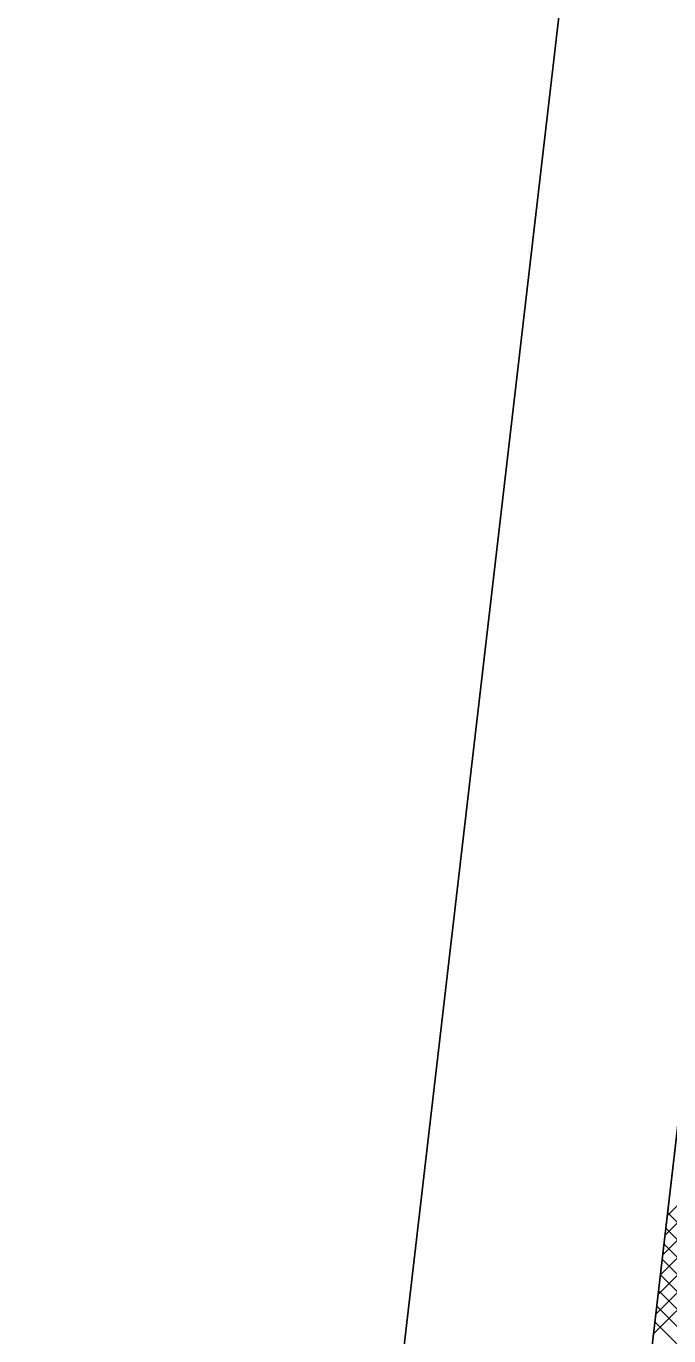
# Model space of a CAD drawing. Extents: x -565346 to -564154, y -1097386 to -1095620.
# Drawn here: x -564272.07 to -564261.63, y -1096551.48 to -1096530.2 of the extents above; entities that cross this region are included whole.
import ezdxf

# ---------------------------------------------------------------- set-up
doc = ezdxf.new("R2010")
doc.units = 0
for name, color, linetype in [('Vrstva 1', 7, 'Continuous'), ('Vrstva 41', 7, 'Continuous'), ('Vrstva 42', 7, 'Continuous')]:
    doc.layers.add(name, color=color, linetype=linetype)

msp = doc.modelspace()

# ---------------------------------------------------------------- linework, layer by layer
at = {"layer": 'Vrstva 1'}
for p, q in [((-564263.07, -1096527.02), (-564268.71, -1096575.5)), ((-564264.72, -1096575.85), (-564259.14, -1096527.84))]:
    msp.add_line(p, q, dxfattribs=at)
at = {"layer": 'Vrstva 41'}
msp.add_lwpolyline([(-564230.6, -1096442.93), (-564234.67, -1096447.65), (-564259.14, -1096527.84), (-564264.72, -1096575.85), (-564272.07, -1096706.16), (-564269.623, -1096706.334), (-564262.228, -1096576.061), (-564256.683, -1096528.354)], close=True, dxfattribs=at)
at = {"layer": 'Vrstva 42'}
for p, q in [((-564258.813, -1096546.679), (-564261.661, -1096549.527)), ((-564258.85, -1096547), (-564261.698, -1096549.847)), ((-564258.887, -1096547.32), (-564261.735, -1096550.167)), ((-564258.925, -1096547.64), (-564261.772, -1096550.487)), ((-564258.962, -1096547.96), (-564261.809, -1096550.807)), ((-564258.999, -1096548.28), (-564261.847, -1096551.127)), ((-564259.036, -1096548.6), (-564261.884, -1096551.447)), ((-564261.655, -1096549.475), (-564259.4, -1096551.73)), ((-564261.684, -1096549.729), (-564259.429, -1096551.983)), ((-564261.713, -1096549.982), (-564259.459, -1096552.237)), ((-564261.743, -1096550.236), (-564259.488, -1096552.49)), ((-564261.772, -1096550.489), (-564259.518, -1096552.744)), ((-564261.802, -1096550.742), (-564259.547, -1096552.997)), ((-564261.831, -1096550.996), (-564259.577, -1096553.25)), ((-564261.861, -1096551.249), (-564259.606, -1096553.504))]:
    msp.add_line(p, q, dxfattribs=at)

doc.saveas('drawing.dxf')
